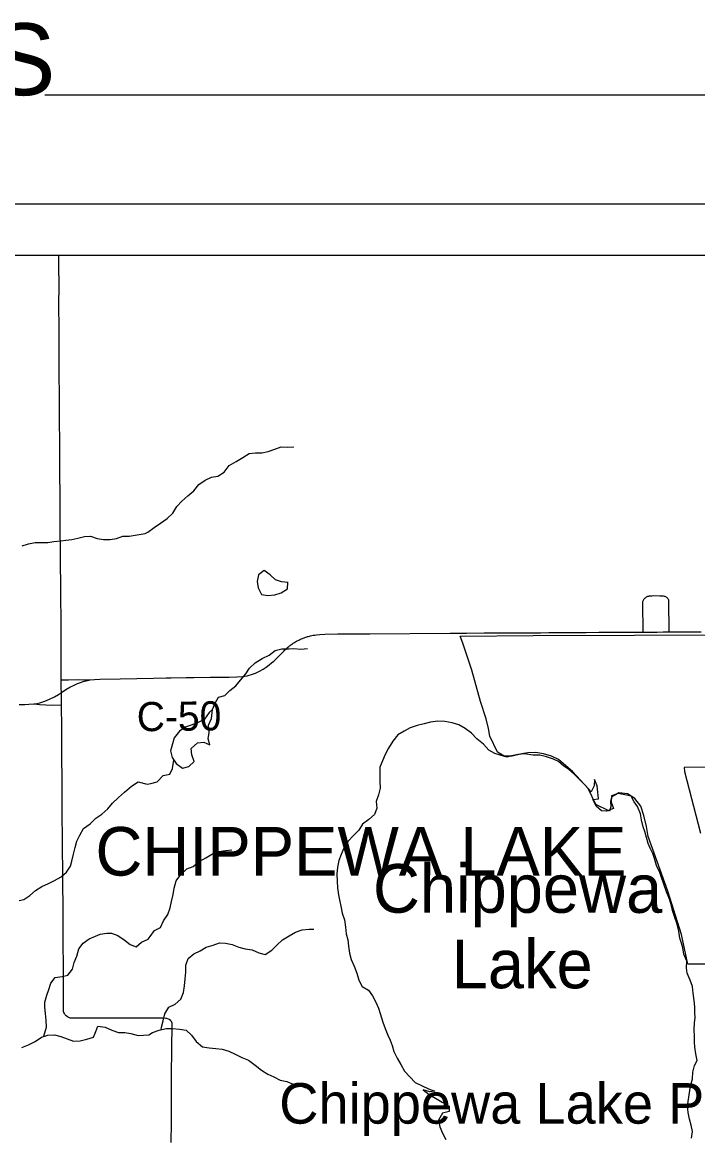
# Model space of a CAD drawing. Extents: x 0 to 34, y 0 to 22.
# Drawn here: x 23.003 to 24.319, y 8.747 to 10.919 of the extents above; entities that cross this region are included whole.
import ezdxf

# ---------------------------------------------------------------- set-up
doc = ezdxf.new("R2010")
doc.units = 0
for name, color, linetype in [('GM_X_Corporation', 7, 'Continuous'), ('GM_X_Corporation_Text', 7, 'Continuous'), ('GM_X_County_Road', 7, 'Continuous'), ('GM_X_County_Road_Text', 7, 'Continuous'), ('GM_X_Major_Lake', 7, 'Continuous'), ('GM_X_Major_Lake_Text', 7, 'Continuous'), ('GM_X_Minor_Lake', 7, 'Continuous'), ('GM_X_Minor_River', 7, 'Continuous'), ('GM_X_Township_Road', 7, 'Continuous'), ('GM_X_Unincorporated_Text', 7, 'Continuous'), ('SH_Data', 7, 'Continuous'), ('SH_Text', 7, 'Continuous')]:
    doc.layers.add(name, color=color, linetype=linetype)

msp = doc.modelspace()

# ---------------------------------------------------------------- linework, layer by layer
at = {"layer": 'GM_X_Corporation'}
for points in [[(24.3743, 9.083), (24.3, 9.083), (24.2874, 9.1411), (24.2605, 9.225), (24.24, 9.2833), (24.2226, 9.3318), (24.2192, 9.3511), (24.2139, 9.373), (24.2082, 9.3906), (24.1962, 9.4056), (24.1822, 9.4152), (24.1654, 9.4168), (24.1508, 9.4087), (24.1491, 9.4006), (24.15, 9.3897), (24.147, 9.3814), (24.1207, 9.3944), (24.1057, 9.4256), (24.0751, 9.4585), (24.0477, 9.4821), (24.0342, 9.4885), (24.0184, 9.4932), (24.0034, 9.4956), (23.9883, 9.4948), (23.9765, 9.4932), (23.9575, 9.4885), (23.9417, 9.4885), (23.9287, 9.4959), (23.9139, 9.5275), (23.9115, 9.5423), (23.907, 9.5613), (23.8962, 9.5952), (23.8791, 9.6561), (23.8688, 9.6873), (23.8618, 9.7084), (23.8565, 9.7224), (23.9985, 9.7237), (24.5914, 9.7256)], [(24.5922, 9.4678), (24.2928, 9.4662), (24.2932, 9.4586), (24.3242, 9.3384)]]:
    msp.add_lwpolyline(points, dxfattribs=at)
at = {"layer": 'GM_X_County_Road'}
msp.add_line((23.8623, 9.7282), (23.8685, 9.7283), dxfattribs=at)
for points in [[(22.9972, 9.5888), (23.0082, 9.589), (23.0161, 9.5894), (23.0256, 9.5903), (23.032, 9.5913), (23.0373, 9.5925), (23.0475, 9.5956), (23.0566, 9.5992), (23.066, 9.604), (23.0738, 9.6086), (23.0795, 9.6126), (23.0883, 9.6183), (23.0958, 9.6227), (23.1041, 9.627), (23.111, 9.6299), (23.1167, 9.6322), (23.122, 9.634), (23.1278, 9.6355), (23.1354, 9.6372), (23.144, 9.6378), (23.1543, 9.6382), (23.1938, 9.639), (23.259, 9.6403), (23.2833, 9.6409), (23.2933, 9.6412), (23.3224, 9.6416), (23.3372, 9.6417), (23.3692, 9.6423), (23.4066, 9.6426), (23.4215, 9.6429), (23.432, 9.6436), (23.4371, 9.6442), (23.4416, 9.6451), (23.4456, 9.6462), (23.4498, 9.6475), (23.4576, 9.6504), (23.4654, 9.6542), (23.4723, 9.6581), (23.4782, 9.6617), (23.4841, 9.6661), (23.489, 9.67), (23.4931, 9.6737), (23.5134, 9.6938), (23.5149, 9.6953), (23.5168, 9.6972), (23.5181, 9.6984), (23.5195, 9.6996), (23.5209, 9.7008), (23.5223, 9.702), (23.5237, 9.7031), (23.5251, 9.7042), (23.5266, 9.7053), (23.5281, 9.7064), (23.5296, 9.7074), (23.5311, 9.7084), (23.5326, 9.7094), (23.5342, 9.7104), (23.5357, 9.7113), (23.5373, 9.7122), (23.5389, 9.7131), (23.5405, 9.7139), (23.5421, 9.7147), (23.5438, 9.7155), (23.5455, 9.7163), (23.5472, 9.7171), (23.5489, 9.7178), (23.5506, 9.7184), (23.5523, 9.7191), (23.554, 9.7197), (23.5557, 9.7203), (23.5574, 9.7208), (23.5592, 9.7213), (23.561, 9.7219), (23.565, 9.723), (23.5699, 9.724), (23.5731, 9.7245), (23.5766, 9.7251), (23.5832, 9.7256), (23.5926, 9.7261), (23.6182, 9.7265), (23.6801, 9.7269), (23.8368, 9.728), (23.8623, 9.7282)], [(23.8685, 9.7283), (23.903, 9.7285), (23.95, 9.7287), (23.9906, 9.729), (24.0129, 9.729), (24.0287, 9.7292), (24.0488, 9.7294), (24.0618, 9.7295), (24.0779, 9.7296), (24.0874, 9.7296), (24.1018, 9.7297), (24.1261, 9.7298), (24.1679, 9.7299), (24.1826, 9.73), (24.1998, 9.7302), (24.2126, 9.7303), (24.2271, 9.7302), (24.2398, 9.7303), (24.2519, 9.7304), (24.2629, 9.7305), (24.279, 9.7306), (24.2975, 9.7307), (24.3101, 9.7306), (24.3258, 9.7307)], [(23.0792, 9.6372), (23.0933, 9.6374), (23.112, 9.6376), (23.1227, 9.6374), (23.1354, 9.6372)], [(23.0256, 9.5903), (23.037, 9.5888), (23.0618, 9.588), (23.08, 9.5884)]]:
    msp.add_lwpolyline(points, dxfattribs=at)
at = {"layer": 'GM_X_Major_Lake'}
for points in [[(23.9342, 9.4903), (23.9235, 9.4933), (23.912, 9.4998), (23.9017, 9.5115), (23.8888, 9.5221), (23.8781, 9.5335), (23.8662, 9.5426), (23.8536, 9.5497), (23.8407, 9.5535), (23.8262, 9.5558), (23.8125, 9.5565), (23.7988, 9.5549), (23.7859, 9.5515), (23.7726, 9.5484), (23.7589, 9.5434), (23.7472, 9.5369), (23.735, 9.5297), (23.7252, 9.5175), (23.7168, 9.5042), (23.7104, 9.4916), (23.7047, 9.4791), (23.6998, 9.4669), (23.6995, 9.4532), (23.6996, 9.4396), (23.7004, 9.4259), (23.6974, 9.413), (23.6925, 9.4001), (23.6937, 9.3868), (23.6895, 9.3746), (23.6782, 9.3651), (23.666, 9.3559), (23.6588, 9.3441), (23.6486, 9.3335), (23.6372, 9.3221), (23.63, 9.3091), (23.6248, 9.297), (23.6202, 9.2852), (23.6172, 9.2722), (23.6162, 9.2586), (23.6166, 9.2449), (23.6174, 9.232), (23.619, 9.2183), (23.6217, 9.2054), (23.624, 9.1959), (23.6267, 9.1826), (23.631, 9.1694), (23.6329, 9.1553), (23.6341, 9.1424), (23.6372, 9.1303), (23.6391, 9.1181), (23.6407, 9.1044), (23.6438, 9.0919), (23.6496, 9.079), (23.6553, 9.0657), (23.6588, 9.0521), (23.6653, 9.0396), (23.6779, 9.032), (23.6855, 9.0214), (23.6921, 9.0089), (23.6974, 8.9971), (23.7005, 8.9869), (23.7059, 8.9702), (23.7101, 8.9577), (23.7151, 8.9448), (23.7197, 8.9349), (23.7236, 8.9246), (23.727, 8.9125), (23.7336, 8.9), (23.7408, 8.8871), (23.7481, 8.8746), (23.7584, 8.8632), (23.7687, 8.8522), (23.7947, 8.8402), (23.8072, 8.8356), (23.797, 8.8341), (23.7844, 8.8378), (23.7962, 8.8288), (23.8081, 8.8216), (23.8214, 8.814), (23.8347, 8.8061), (23.8348, 8.7958), (23.8219, 8.7924), (23.8143, 8.7791), (23.817, 8.7658), (23.822, 8.7536), (23.8281, 8.7411)], [(23.9341, 9.4902), (23.9235, 9.4933), (23.912, 9.4998), (23.9017, 9.5115), (23.8888, 9.5221), (23.8781, 9.5335), (23.8662, 9.5426), (23.8536, 9.5497), (23.8407, 9.5535), (23.8262, 9.5558), (23.8125, 9.5565), (23.7988, 9.5549), (23.7859, 9.5515), (23.7726, 9.5484), (23.7589, 9.5434), (23.7472, 9.5369), (23.735, 9.5297), (23.7252, 9.5175), (23.7168, 9.5042), (23.7104, 9.4916), (23.7047, 9.4791), (23.6998, 9.4669), (23.6995, 9.4532), (23.6996, 9.4396), (23.7004, 9.4259), (23.6974, 9.413), (23.6925, 9.4001), (23.6937, 9.3868), (23.6895, 9.3746), (23.6782, 9.3651), (23.666, 9.3559), (23.6588, 9.3441), (23.6486, 9.3335), (23.6372, 9.3221), (23.63, 9.3091), (23.6248, 9.297), (23.6202, 9.2852), (23.6172, 9.2722), (23.6162, 9.2586), (23.6166, 9.2449), (23.6174, 9.232), (23.619, 9.2183), (23.6217, 9.2054), (23.624, 9.1959), (23.6267, 9.1826), (23.631, 9.1694), (23.6329, 9.1553), (23.6341, 9.1424), (23.6372, 9.1303), (23.6391, 9.1181), (23.6407, 9.1044), (23.6438, 9.0919), (23.6496, 9.079), (23.6553, 9.0657), (23.6588, 9.0521), (23.6653, 9.0396), (23.6779, 9.032), (23.6855, 9.0214), (23.6921, 9.0089), (23.6974, 8.9971), (23.7005, 8.9869), (23.7059, 8.9702), (23.7101, 8.9577), (23.7151, 8.9448), (23.7197, 8.9349), (23.7236, 8.9246), (23.727, 8.9125), (23.7336, 8.9), (23.7408, 8.8871), (23.7481, 8.8746), (23.7584, 8.8632), (23.7687, 8.8522), (23.7947, 8.8402), (23.8072, 8.8356), (23.797, 8.8341), (23.7844, 8.8378), (23.7962, 8.8288), (23.8081, 8.8216), (23.8214, 8.814), (23.8347, 8.8061), (23.8348, 8.7958), (23.8219, 8.7924), (23.8143, 8.7791), (23.817, 8.7658), (23.822, 8.7536), (23.8281, 8.7411)], [(24.3068, 8.7439), (24.309, 8.7569), (24.3063, 8.7694), (24.3029, 8.7811), (24.3005, 8.794), (24.2993, 8.8066), (24.3049, 8.8453), (24.3087, 8.8594), (24.3094, 8.8727), (24.3127, 8.8856), (24.3177, 8.8951), (24.3153, 8.9084), (24.3134, 8.9213), (24.3126, 8.9319), (24.3125, 8.9418), (24.3121, 8.9547), (24.3128, 8.9684), (24.3143, 8.9786), (24.3131, 8.9881), (24.3135, 8.9999), (24.3119, 9.0124), (24.3103, 9.0265), (24.3091, 9.0394), (24.3045, 9.0515), (24.2987, 9.0652), (24.2972, 9.0758), (24.2975, 9.0891), (24.2918, 9.1024), (24.2902, 9.1145), (24.2871, 9.124), (24.2844, 9.1339), (24.2825, 9.1472), (24.279, 9.1612), (24.2747, 9.1741), (24.2701, 9.1874), (24.2678, 9.1969), (24.264, 9.2098), (24.2582, 9.2242), (24.2528, 9.2386), (24.2486, 9.2519), (24.2451, 9.2618), (24.239, 9.2754), (24.2347, 9.2891), (24.2313, 9.2989), (24.2263, 9.3088), (24.2228, 9.3183), (24.219, 9.3297), (24.2159, 9.3414), (24.2128, 9.3509), (24.2097, 9.3646), (24.2074, 9.376), (24.2016, 9.39), (24.1955, 9.3995), (24.1894, 9.4105), (24.1772, 9.4131), (24.1643, 9.4157), (24.1513, 9.4108), (24.1502, 9.399), (24.1549, 9.3861), (24.1412, 9.3811), (24.1317, 9.3819), (24.121, 9.3909), (24.1145, 9.4038), (24.1259, 9.4054), (24.1247, 9.4179), (24.1231, 9.4304), (24.1177, 9.443), (24.117, 9.4304), (24.1114, 9.4186), (24.1003, 9.4315), (24.0896, 9.4425), (24.0785, 9.4535), (24.0674, 9.4633), (24.0579, 9.469), (24.0476, 9.4777), (24.0381, 9.4826), (24.0247, 9.4868), (24.0114, 9.4905), (23.9985, 9.4905), (23.9809, 9.4927), (23.9692, 9.4919)], [(24.3068, 8.7439), (24.309, 8.7569), (24.3063, 8.7694), (24.3029, 8.7811), (24.3005, 8.794), (24.2993, 8.8066), (24.3049, 8.8453), (24.3087, 8.8594), (24.3094, 8.8727), (24.3127, 8.8856), (24.3177, 8.8951), (24.3153, 8.9084), (24.3134, 8.9213), (24.3126, 8.9319), (24.3125, 8.9418), (24.3121, 8.9547), (24.3128, 8.9684), (24.3143, 8.9786), (24.3131, 8.9881), (24.3135, 8.9999), (24.3119, 9.0124), (24.3103, 9.0265), (24.3091, 9.0394), (24.3045, 9.0515), (24.2987, 9.0652), (24.2972, 9.0758), (24.2975, 9.0891), (24.2918, 9.1024), (24.2902, 9.1145), (24.2871, 9.124), (24.2844, 9.1339), (24.2825, 9.1472), (24.279, 9.1612), (24.2747, 9.1741), (24.2701, 9.1874), (24.2678, 9.1969), (24.264, 9.2098), (24.2582, 9.2242), (24.2528, 9.2386), (24.2486, 9.2519), (24.2451, 9.2618), (24.239, 9.2754), (24.2347, 9.2891), (24.2313, 9.2989), (24.2263, 9.3088), (24.2228, 9.3183), (24.219, 9.3297), (24.2159, 9.3414), (24.2128, 9.3509), (24.2097, 9.3646), (24.2074, 9.376), (24.2016, 9.39), (24.1955, 9.3995), (24.1894, 9.4105), (24.1772, 9.4131), (24.1643, 9.4157), (24.1513, 9.4108), (24.1502, 9.399), (24.1549, 9.3861), (24.1412, 9.3811), (24.1317, 9.3819), (24.121, 9.3909), (24.1145, 9.4038), (24.1259, 9.4054), (24.1247, 9.4179), (24.1231, 9.4304), (24.1177, 9.443), (24.117, 9.4304), (24.1114, 9.4186), (24.1003, 9.4315), (24.0896, 9.4425), (24.0785, 9.4535), (24.0674, 9.4633), (24.0579, 9.469), (24.0476, 9.4777), (24.0381, 9.4826), (24.0247, 9.4868), (24.0114, 9.4905), (23.9985, 9.4905), (23.9809, 9.4927), (23.9692, 9.4919)], [(23.9692, 9.4919), (23.9566, 9.4893), (23.9471, 9.4866), (23.9342, 9.4903)]]:
    msp.add_lwpolyline(points, dxfattribs=at)
at = {"layer": 'GM_X_Minor_Lake'}
for points in [[(23.5206, 9.8268), (23.5082, 9.8281), (23.4963, 9.8318), (23.4864, 9.8415), (23.4745, 9.8501), (23.4632, 9.8416), (23.4611, 9.829), (23.4631, 9.8162)], [(23.5211, 9.8268), (23.5082, 9.8281), (23.4963, 9.8318), (23.4864, 9.8415), (23.4745, 9.8501), (23.4632, 9.8416), (23.4611, 9.829), (23.4631, 9.8162)], [(23.4631, 9.8162), (23.469, 9.8037), (23.4819, 9.8012), (23.4956, 9.8025), (23.5077, 9.8069), (23.5201, 9.8146), (23.5206, 9.827)], [(23.4631, 9.8162), (23.469, 9.8037), (23.4819, 9.8012), (23.4956, 9.8025), (23.5077, 9.8069), (23.5201, 9.8146), (23.5206, 9.8268)], [(23.3736, 9.5796), (23.3671, 9.5733), (23.3585, 9.5607), (23.3457, 9.5537), (23.3325, 9.5486), (23.3208, 9.545), (23.3095, 9.5369), (23.2994, 9.5243), (23.2962, 9.5121), (23.2921, 9.4988), (23.2953, 9.4855), (23.3034, 9.4742)], [(23.3736, 9.5796), (23.3671, 9.5733), (23.3585, 9.5607), (23.3457, 9.5537), (23.3325, 9.5486), (23.3208, 9.545), (23.3095, 9.5369), (23.2994, 9.5243), (23.2962, 9.5121), (23.2921, 9.4988), (23.2953, 9.4855), (23.3034, 9.4742)], [(23.3034, 9.4742), (23.3153, 9.4653), (23.3278, 9.4681), (23.3379, 9.4777), (23.3336, 9.4909), (23.3323, 9.5031), (23.3447, 9.5142), (23.3572, 9.5155), (23.3686, 9.5103), (23.3655, 9.5224), (23.3672, 9.5346), (23.3659, 9.5486), (23.3718, 9.5616), (23.3736, 9.58)], [(23.3034, 9.4742), (23.3153, 9.4653), (23.3278, 9.4681), (23.3379, 9.4777), (23.3336, 9.4909), (23.3323, 9.5031), (23.3447, 9.5142), (23.3572, 9.5155), (23.3686, 9.5103), (23.3655, 9.5224), (23.3672, 9.5346), (23.3659, 9.5486), (23.3718, 9.5616), (23.3736, 9.5796)]]:
    msp.add_lwpolyline(points, dxfattribs=at)
at = {"layer": 'GM_X_Minor_River'}
for points in [[(23.2424, 9.9221), (23.248, 9.9248), (23.2605, 9.9343), (23.2729, 9.9428), (23.2854, 9.9516), (23.2967, 9.9619), (23.3046, 9.9749), (23.3143, 9.9855), (23.326, 9.9959), (23.3373, 10.0058), (23.3475, 10.0176), (23.3596, 10.0261), (23.3721, 10.0322), (23.3842, 10.0338), (23.3963, 10.0419), (23.4064, 10.0548), (23.42, 10.0625), (23.4329, 10.0702), (23.445, 10.0782), (23.4578, 10.0795), (23.47, 10.0796), (23.4825, 10.0819), (23.4953, 10.0869), (23.5078, 10.0912), (23.5207, 10.0905), (23.5325, 10.091)], [(23.0033, 9.8985), (23.0156, 9.902), (23.0285, 9.9045), (23.0419, 9.905), (23.0533, 9.9048), (23.0651, 9.9065), (23.0784, 9.9081), (23.088, 9.9091), (23.1002, 9.9108), (23.1116, 9.9132), (23.1246, 9.9164), (23.1364, 9.917), (23.1493, 9.9129), (23.1618, 9.9104), (23.1747, 9.9109), (23.187, 9.9126), (23.1992, 9.917), (23.2114, 9.9171), (23.2424, 9.9221)], [(23.3736, 9.5796), (23.3792, 9.5918), (23.3856, 9.6032), (23.3981, 9.6063), (23.4078, 9.6166), (23.4195, 9.6254), (23.4286, 9.6365), (23.4391, 9.6487), (23.4459, 9.6601), (23.4572, 9.6705), (23.4708, 9.6785), (23.4844, 9.6854), (23.4961, 9.6946), (23.5089, 9.6977), (23.5226, 9.6975), (23.5321, 9.6979), (23.5457, 9.6972), (23.5586, 9.6981)], [(23.2466, 9.434), (23.2539, 9.435), (23.2664, 9.4385), (23.2777, 9.4504), (23.2906, 9.4531), (23.2962, 9.4645), (23.2987, 9.4805)], [(22.997, 9.2068), (23.0066, 9.2089), (23.0181, 9.2167), (23.0293, 9.2267), (23.0416, 9.2341), (23.0543, 9.2399), (23.0662, 9.2462), (23.0789, 9.2532), (23.0897, 9.2621), (23.0975, 9.2741), (23.1, 9.2839), (23.1032, 9.2976), (23.1061, 9.3104), (23.1098, 9.3225), (23.1153, 9.3346), (23.1227, 9.3474), (23.1354, 9.3562), (23.1463, 9.3674), (23.1586, 9.3752), (23.1698, 9.3856), (23.1791, 9.3965), (23.1908, 9.408), (23.2027, 9.4181), (23.2162, 9.43), (23.2293, 9.4381), (23.2466, 9.434)], [(23.2484, 9.132), (23.2525, 9.1372), (23.2608, 9.1483), (23.2729, 9.1544), (23.2785, 9.1674), (23.2868, 9.1799), (23.2916, 9.1925), (23.2938, 9.2054), (23.2971, 9.2187), (23.2989, 9.2312), (23.303, 9.2453), (23.312, 9.2579), (23.3237, 9.2686), (23.3362, 9.2736), (23.3479, 9.2828), (23.3611, 9.2904), (23.374, 9.2977), (23.3861, 9.3024), (23.3989, 9.3044), (23.4118, 9.3056)], [(23.2736, 8.955), (23.2746, 8.9602), (23.2775, 8.9728), (23.2809, 8.9864), (23.2891, 8.999), (23.3012, 9.0048), (23.3125, 9.0147), (23.3177, 9.0276), (23.3192, 9.0406), (23.3206, 9.0542), (23.322, 9.0671), (23.3219, 9.0808), (23.3264, 9.0937), (23.3373, 9.1033), (23.3498, 9.109), (23.3615, 9.1163), (23.3752, 9.1198), (23.3876, 9.1245), (23.3994, 9.1242), (23.4123, 9.1216), (23.4249, 9.116), (23.4378, 9.1127), (23.4514, 9.1112), (23.4644, 9.1053), (23.4765, 9.1015), (23.4894, 9.11), (23.4995, 9.1203), (23.5105, 9.1302), (23.5229, 9.1383), (23.5358, 9.1456), (23.5483, 9.1498), (23.5619, 9.1514), (23.5714, 9.1511)], [(23.0452, 8.9429), (23.0506, 8.9601), (23.0497, 8.9738), (23.0484, 8.9867), (23.0475, 8.9992), (23.0476, 9.0087), (23.0509, 9.0224), (23.0549, 9.0337), (23.0589, 9.0458), (23.0671, 9.057), (23.0808, 9.0587), (23.0923, 9.0615), (23.1009, 9.0731), (23.1045, 9.086), (23.1093, 9.0988), (23.1137, 9.1128), (23.1219, 9.124), (23.1338, 9.1322), (23.1457, 9.1373), (23.1553, 9.1413), (23.1679, 9.1437), (23.1774, 9.1431), (23.1895, 9.1387), (23.2019, 9.1305), (23.2136, 9.1216), (23.2253, 9.1168), (23.2353, 9.1261), (23.2484, 9.132)], [(23.0027, 8.9207), (23.0154, 8.9258), (23.0284, 8.932), (23.0407, 8.9405), (23.053, 8.9445), (23.0659, 8.9454), (23.0784, 8.9421), (23.0905, 8.9373), (23.1034, 8.9329), (23.1163, 8.9338), (23.1293, 8.937), (23.142, 8.9409), (23.1467, 8.9519), (23.1507, 8.9621), (23.1647, 8.9599), (23.1779, 8.954), (23.1908, 8.9496), (23.203, 8.9501), (23.2151, 8.948), (23.2288, 8.9439), (23.2496, 8.9451)], [(23.2496, 8.9451), (23.2572, 8.9499), (23.2701, 8.9541), (23.2833, 8.9576), (23.2958, 8.9573), (23.3095, 8.9563), (23.3228, 8.9545), (23.3327, 8.9447), (23.3419, 8.9322), (23.3541, 8.9221), (23.3674, 8.9199), (23.3803, 8.9188), (23.3924, 8.917), (23.4057, 8.9137), (23.4179, 8.9073), (23.4309, 8.901), (23.4442, 8.8957), (23.4571, 8.886), (23.4693, 8.8762), (23.4819, 8.8687), (23.4933, 8.8631), (23.5055, 8.8567), (23.5184, 8.8545), (23.531, 8.8493), (23.5435, 8.8463), (23.5557, 8.8419)]]:
    msp.add_lwpolyline(points, dxfattribs=at)
at = {"layer": 'GM_X_Township_Road'}
for points in [[(23.2935, 8.7354), (23.2939, 8.7743), (23.2943, 8.8642), (23.2949, 8.9201), (23.2954, 8.9635), (23.2953, 8.9659), (23.295, 8.9679), (23.2945, 8.9696), (23.2937, 8.9712), (23.2926, 8.9728), (23.2911, 8.9743), (23.2898, 8.975), (23.2881, 8.9759), (23.285, 8.9768), (23.2827, 8.9772), (23.2796, 8.9775), (23.2731, 8.9777), (23.1974, 8.9779), (23.137, 8.9776), (23.119, 8.9775), (23.1019, 8.9774), (23.0991, 8.9775), (23.0966, 8.978), (23.094, 8.9787), (23.0916, 8.9802), (23.089, 8.9822), (23.0868, 8.9845), (23.0854, 8.9865), (23.0845, 8.9886), (23.0839, 8.9907), (23.0837, 8.9921), (23.0835, 8.9943), (23.0834, 8.997), (23.0836, 9.0203), (23.0835, 9.0769), (23.0832, 9.1249), (23.0832, 9.1483), (23.083, 9.1774), (23.0829, 9.1999), (23.0826, 9.2341), (23.0823, 9.2687), (23.0819, 9.304), (23.0816, 9.3262), (23.0813, 9.3768), (23.081, 9.4029), (23.0808, 9.4245), (23.0807, 9.5049), (23.0804, 9.5431), (23.08, 9.5884), (23.0799, 9.5956), (23.0797, 9.6054), (23.0795, 9.6126), (23.0794, 9.621), (23.0792, 9.6297), (23.0792, 9.6372), (23.0791, 9.6486), (23.0793, 9.6778), (23.0792, 9.6928), (23.0791, 9.7154), (23.079, 9.7265), (23.0788, 9.7595), (23.0785, 9.7929), (23.0783, 9.8264), (23.0781, 9.8594), (23.0778, 9.8804), (23.0777, 9.893), (23.0771, 9.9264), (23.077, 9.9602), (23.0764, 10.0762), (23.076, 10.1663), (23.0752, 10.2581), (23.0753, 10.2983), (23.0752, 10.3306), (23.0748, 10.3588), (23.0749, 10.4144), (23.0748, 10.4358), (23.0747, 10.4647)], [(24.2126, 9.7303), (24.212, 9.7871), (24.2123, 9.7898), (24.2126, 9.7912), (24.2131, 9.7925), (24.2138, 9.7939), (24.2147, 9.7949), (24.2159, 9.7961), (24.2172, 9.7972), (24.2183, 9.798), (24.2192, 9.7986), (24.2207, 9.7995), (24.2221, 9.8001), (24.2236, 9.8005), (24.2254, 9.8009), (24.2273, 9.801), (24.2295, 9.8011), (24.2319, 9.8012), (24.2454, 9.801), (24.2497, 9.8008), (24.2518, 9.8006), (24.2534, 9.8004), (24.2547, 9.8), (24.256, 9.7995), (24.2571, 9.799), (24.2582, 9.7984), (24.2596, 9.7972), (24.2608, 9.7958), (24.2614, 9.7944), (24.2618, 9.793), (24.2619, 9.7914), (24.2629, 9.7305)]]:
    msp.add_lwpolyline(points, dxfattribs=at)
at = {"layer": 'SH_Data'}
for p, q in [((27.4004, 10.7767), (23.0475, 10.7767)), ((15.7135, 10.5647), (26.49, 10.5647)), ((22.6135, 10.4647), (26.39, 10.4647))]:
    msp.add_line(p, q, dxfattribs=at)

# ---------------------------------------------------------------- texts
at = {"layer": 'GM_X_Corporation_Text'}
msp.add_text('CHIPPEWA LAKE', height=0.094697, rotation=0, dxfattribs=at).set_placement((23.1459, 9.2556))
at = {"layer": 'GM_X_County_Road_Text'}
msp.add_text('C-50', height=0.05682, rotation=0.6858, dxfattribs=at).set_placement((23.2267, 9.5368))
at = {"layer": 'GM_X_Major_Lake_Text'}
for s, rotation, p in [('Chippewa', 359.9636, (23.6864, 9.1833)), ('Lake', 359.9641, (23.8398, 9.0361))]:
    msp.add_text(s, height=0.09474, rotation=rotation, dxfattribs=at).set_placement(p)
at = {"layer": 'GM_X_Unincorporated_Text'}
msp.add_text('Chippewa Lake Park', height=0.078977, rotation=0, dxfattribs=at).set_placement((23.5039, 8.7721))
at = {"layer": 'SH_Text'}
msp.add_text('OTHER ROADS', height=0.14, dxfattribs=at).set_placement((21.6948, 10.7767))

doc.saveas('drawing.dxf')
